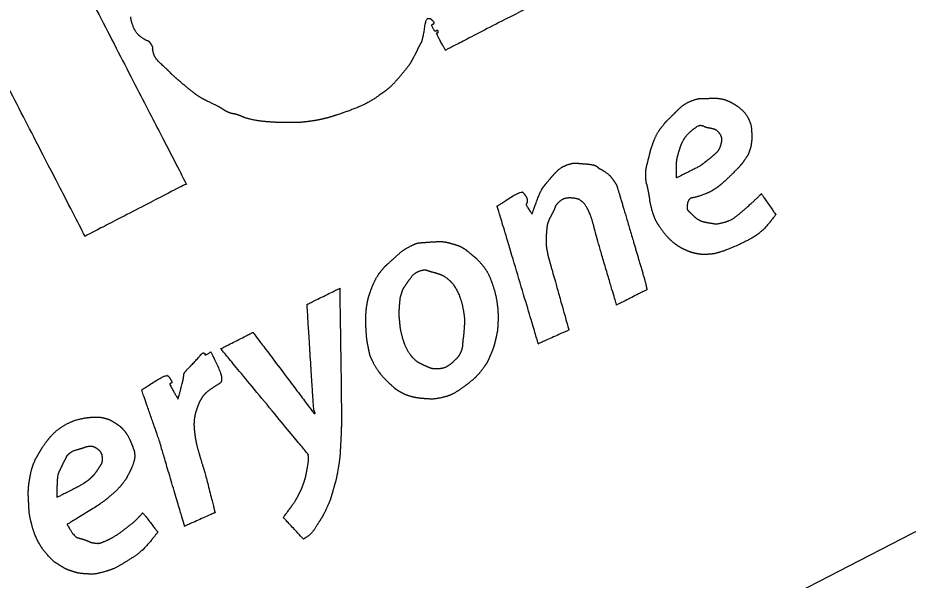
# Model space of a CAD drawing. Extents: x 2001876 to 2025694, y 804561 to 868938.
# Drawn here: x 2013222.38 to 2013255.63, y 824561.7 to 824582.69 of the extents above; entities that cross this region are included whole.
import ezdxf

# ---------------------------------------------------------------- set-up
doc = ezdxf.new("R2010")
doc.units = 0
doc.layers.add('Default', color=7, linetype='Continuous')

msp = doc.modelspace()

# ---------------------------------------------------------------- linework, layer by layer
at = {"layer": 'Default'}
msp.add_lwpolyline([(2013112.126, 824485.508), (2013281.848, 824573.055), (2013280.284, 824576.086), (2013110.563, 824488.538), (2013112.126, 824485.508)], close=True, dxfattribs=at)
for points in [[(2013223.111, 824587.263), (2013223.111, 824587.263), (2013228.668, 824576.49), (2013228.668, 824576.49)], [(2013224.886, 824574.539), (2013224.886, 824574.539), (2013219.329, 824585.312), (2013219.329, 824585.312)], [(2013242.125, 824583.431), (2013242.125, 824583.431), (2013238.346, 824581.482), (2013238.346, 824581.482)], [(2013226.997, 824581.962), (2013226.816, 824582.083), (2013226.618, 824582.518), (2013226.593, 824582.725)], [(2013237.685, 824582.655), (2013237.602, 824582.638), (2013237.522, 824582.06), (2013237.483, 824581.917)], [(2013237.844, 824582.605), (2013237.805, 824582.641), (2013237.766, 824582.667), (2013237.685, 824582.655)], [(2013237.982, 824582.189), (2013237.949, 824582.173), (2013237.82, 824582.423), (2013237.85, 824582.444)], [(2013237.911, 824582.475), (2013237.937, 824582.504), (2013237.885, 824582.575), (2013237.844, 824582.605)], [(2013237.85, 824582.444), (2013237.874, 824582.467), (2013237.887, 824582.453), (2013237.911, 824582.475)], [(2013238.042, 824582.221), (2013238.02, 824582.224), (2013238.014, 824582.206), (2013237.982, 824582.189)], [(2013238.346, 824581.482), (2013238.346, 824581.482), (2013237.991, 824582.122), (2013238.015, 824582.125)], [(2013238.015, 824582.125), (2013238.037, 824582.131), (2013238.072, 824582.134), (2013238.076, 824582.156)], [(2013238.076, 824582.156), (2013238.083, 824582.18), (2013238.067, 824582.213), (2013238.042, 824582.221)], [(2013227.362, 824581.7), (2013227.291, 824581.817), (2013227.177, 824581.84), (2013226.997, 824581.962)], [(2013237.483, 824581.917), (2013237.45, 824581.772), (2013237.426, 824581.759), (2013237.368, 824581.643)], [(2013227.448, 824581.355), (2013227.401, 824581.525), (2013227.431, 824581.587), (2013227.362, 824581.7)], [(2013237.368, 824581.643), (2013237.305, 824581.528), (2013237.247, 824581.381), (2013237.148, 824581.207)], [(2013227.984, 824580.732), (2013227.923, 824580.792), (2013227.495, 824581.185), (2013227.448, 824581.355)], [(2013237.148, 824581.207), (2013237.055, 824581.031), (2013236.951, 824580.875), (2013236.742, 824580.624)], [(2013228.104, 824580.609), (2013228.046, 824580.671), (2013228.046, 824580.671), (2013227.984, 824580.732)], [(2013228.768, 824580.036), (2013228.571, 824580.19), (2013228.166, 824580.549), (2013228.104, 824580.609)], [(2013236.742, 824580.624), (2013236.53, 824580.371), (2013236.237, 824580.046), (2013235.818, 824579.758)], [(2013229.26, 824579.686), (2013229.056, 824579.805), (2013228.959, 824579.884), (2013228.768, 824580.036)], [(2013235.818, 824579.758), (2013235.401, 824579.466), (2013234.395, 824579.096), (2013234.182, 824579.032)], [(2013229.965, 824579.323), (2013229.835, 824579.405), (2013229.463, 824579.571), (2013229.26, 824579.686)], [(2013246.78, 824579.008), (2013246.949, 824579.177), (2013247.262, 824579.481), (2013247.511, 824579.584)], [(2013247.511, 824579.584), (2013247.762, 824579.683), (2013248.004, 824579.68), (2013248.185, 824579.686)], [(2013248.185, 824579.686), (2013248.37, 824579.695), (2013248.484, 824579.692), (2013248.606, 824579.673)], [(2013248.606, 824579.673), (2013248.729, 824579.655), (2013248.829, 824579.619), (2013248.921, 824579.58)], [(2013248.921, 824579.58), (2013249.013, 824579.54), (2013249.041, 824579.524), (2013249.154, 824579.454)], [(2013249.154, 824579.454), (2013249.263, 824579.383), (2013249.548, 824579.146), (2013249.659, 824578.932)], [(2013230.235, 824579.166), (2013230.125, 824579.211), (2013230.098, 824579.243), (2013229.965, 824579.323)], [(2013230.61, 824579.062), (2013230.516, 824579.096), (2013230.339, 824579.122), (2013230.235, 824579.166)], [(2013230.805, 824578.984), (2013230.709, 824579.021), (2013230.704, 824579.029), (2013230.61, 824579.062)], [(2013231.708, 824578.81), (2013231.394, 824578.832), (2013230.899, 824578.94), (2013230.805, 824578.984)], [(2013232.664, 824578.781), (2013232.436, 824578.776), (2013232.021, 824578.787), (2013231.708, 824578.81)], [(2013233.121, 824578.807), (2013232.936, 824578.789), (2013232.892, 824578.786), (2013232.664, 824578.781)], [(2013233.752, 824578.913), (2013233.578, 824578.874), (2013233.3, 824578.828), (2013233.121, 824578.807)], [(2013234.182, 824579.032), (2013233.971, 824578.964), (2013233.931, 824578.954), (2013233.752, 824578.913)], [(2013246.445, 824578.646), (2013246.573, 824578.814), (2013246.612, 824578.839), (2013246.78, 824579.008)], [(2013249.659, 824578.932), (2013249.763, 824578.72), (2013249.786, 824578.348), (2013249.786, 824578.24)], [(2013246.076, 824577.954), (2013246.144, 824578.158), (2013246.311, 824578.479), (2013246.445, 824578.646)], [(2013247.231, 824578.125), (2013247.318, 824578.293), (2013247.789, 824578.699), (2013247.887, 824578.678)], [(2013247.887, 824578.678), (2013247.989, 824578.659), (2013248.02, 824578.629), (2013248.081, 824578.609)], [(2013248.081, 824578.609), (2013248.146, 824578.592), (2013248.193, 824578.59), (2013248.281, 824578.569)], [(2013248.281, 824578.569), (2013248.362, 824578.55), (2013248.462, 824578.514), (2013248.545, 824578.414)], [(2013248.545, 824578.414), (2013248.634, 824578.311), (2013248.671, 824578.1), (2013248.616, 824577.929)], [(2013247.091, 824577.781), (2013247.128, 824577.898), (2013247.147, 824577.959), (2013247.231, 824578.125)], [(2013249.786, 824578.24), (2013249.781, 824578.13), (2013249.781, 824578.11), (2013249.77, 824578.022)], [(2013245.937, 824577.468), (2013245.992, 824577.67), (2013246.005, 824577.753), (2013246.076, 824577.954)], [(2013246.997, 824577.447), (2013247.026, 824577.559), (2013247.054, 824577.665), (2013247.091, 824577.781)], [(2013248.616, 824577.929), (2013248.567, 824577.755), (2013248.368, 824577.566), (2013248.24, 824577.458)], [(2013249.77, 824578.022), (2013249.759, 824577.935), (2013249.738, 824577.837), (2013249.7, 824577.731)], [(2013245.827, 824576.74), (2013245.814, 824576.944), (2013245.887, 824577.268), (2013245.937, 824577.468)], [(2013246.978, 824576.72), (2013246.978, 824576.72), (2013246.97, 824577.33), (2013246.997, 824577.447)], [(2013248.24, 824577.458), (2013248.113, 824577.357), (2013248.032, 824577.295), (2013247.93, 824577.216)], [(2013249.7, 824577.731), (2013249.663, 824577.625), (2013249.628, 824577.545), (2013249.524, 824577.399)], [(2013242.238, 824576.665), (2013242.366, 824576.823), (2013242.678, 824577.132), (2013242.897, 824577.204)], [(2013242.897, 824577.204), (2013243.117, 824577.282), (2013243.345, 824577.256), (2013243.431, 824577.249)], [(2013243.431, 824577.249), (2013243.52, 824577.244), (2013243.52, 824577.244), (2013243.606, 824577.237)], [(2013243.606, 824577.237), (2013243.695, 824577.232), (2013243.932, 824577.19), (2013243.973, 824577.16)], [(2013243.973, 824577.16), (2013244.018, 824577.133), (2013244.018, 824577.122), (2013244.053, 824577.094)], [(2013244.053, 824577.094), (2013244.086, 824577.07), (2013244.114, 824577.054), (2013244.182, 824577.023)], [(2013247.93, 824577.216), (2013247.823, 824577.136), (2013246.978, 824576.72), (2013246.978, 824576.72)], [(2013249.524, 824577.399), (2013249.426, 824577.251), (2013249.31, 824577.12), (2013249.075, 824576.881)], [(2013244.182, 824577.023), (2013244.245, 824576.989), (2013244.508, 824576.797), (2013244.618, 824576.634)], [(2013249.075, 824576.881), (2013248.84, 824576.642), (2013248.335, 824576.223), (2013248.017, 824576.105)], [(2013228.668, 824576.49), (2013228.668, 824576.49), (2013224.886, 824574.539), (2013224.886, 824574.539)], [(2013241.982, 824576.348), (2013242.064, 824576.457), (2013242.108, 824576.511), (2013242.238, 824576.665)], [(2013244.618, 824576.634), (2013244.73, 824576.466), (2013244.764, 824576.361), (2013244.851, 824576.073)], [(2013245.916, 824576.26), (2013245.875, 824576.469), (2013245.839, 824576.537), (2013245.827, 824576.74)], [(2013240.278, 824575.664), (2013240.278, 824575.664), (2013241.18, 824576.247), (2013241.248, 824576.164)], [(2013241.248, 824576.164), (2013241.318, 824576.078), (2013241.401, 824575.947), (2013241.398, 824575.873)], [(2013241.58, 824575.363), (2013241.58, 824575.363), (2013241.898, 824576.244), (2013241.982, 824576.348)], [(2013246.07, 824575.485), (2013245.996, 824575.738), (2013245.961, 824576.053), (2013245.916, 824576.26)], [(2013248.017, 824576.105), (2013247.695, 824575.985), (2013247.423, 824575.957), (2013247.383, 824575.757)], [(2013249.611, 824575.623), (2013249.872, 824575.86), (2013250.142, 824576.122), (2013250.142, 824576.122)], [(2013250.142, 824576.122), (2013250.142, 824576.122), (2013250.682, 824575.341), (2013250.682, 824575.341)], [(2013241.398, 824575.873), (2013241.397, 824575.806), (2013241.383, 824575.784), (2013241.365, 824575.739)], [(2013242.603, 824575.829), (2013242.468, 824575.714), (2013242.417, 824575.544), (2013242.35, 824575.418)], [(2013243.175, 824575.951), (2013243.028, 824575.977), (2013242.737, 824575.945), (2013242.603, 824575.829)], [(2013243.445, 824575.834), (2013243.323, 824575.92), (2013243.317, 824575.922), (2013243.175, 824575.951)], [(2013243.883, 824574.924), (2013243.802, 824575.251), (2013243.566, 824575.748), (2013243.445, 824575.834)], [(2013244.851, 824576.073), (2013244.94, 824575.782), (2013245.426, 824574.134), (2013245.711, 824573.166)], [(2013247.383, 824575.757), (2013247.344, 824575.554), (2013247.474, 824575.431), (2013247.61, 824575.297)], [(2013241.813, 824570.526), (2013241.813, 824570.526), (2013240.278, 824575.664), (2013240.278, 824575.664)], [(2013241.365, 824575.739), (2013241.354, 824575.692), (2013241.58, 824575.363), (2013241.58, 824575.363)], [(2013242.35, 824575.418), (2013242.284, 824575.287), (2013242.216, 824575.17), (2013242.181, 824575.07)], [(2013246.427, 824574.773), (2013246.27, 824574.999), (2013246.145, 824575.231), (2013246.07, 824575.485)], [(2013248.719, 824575.05), (2013248.979, 824575.113), (2013249.348, 824575.39), (2013249.611, 824575.623)], [(2013247.61, 824575.297), (2013247.748, 824575.168), (2013247.983, 824575.07), (2013248.177, 824575.041)], [(2013250.682, 824575.341), (2013250.682, 824575.341), (2013250.118, 824574.641), (2013249.728, 824574.435)], [(2013242.129, 824574.813), (2013242.119, 824574.685), (2013242.099, 824574.455), (2013242.105, 824574.314)], [(2013242.181, 824575.07), (2013242.148, 824574.966), (2013242.146, 824574.939), (2013242.129, 824574.813)], [(2013244.738, 824571.968), (2013244.738, 824571.968), (2013243.96, 824574.596), (2013243.883, 824574.924)], [(2013247.018, 824574.183), (2013246.879, 824574.275), (2013246.586, 824574.554), (2013246.427, 824574.773)], [(2013248.177, 824575.041), (2013248.366, 824575.011), (2013248.46, 824574.988), (2013248.719, 824575.05)], [(2013249.728, 824574.435), (2013249.338, 824574.228), (2013248.674, 824573.958), (2013248.506, 824573.917)], [(2013236.312, 824573.613), (2013236.487, 824573.77), (2013236.765, 824574.025), (2013237.011, 824574.153)], [(2013237.011, 824574.153), (2013237.259, 824574.286), (2013237.522, 824574.303), (2013237.788, 824574.323)], [(2013237.788, 824574.323), (2013238.052, 824574.336), (2013238.046, 824574.349), (2013238.188, 824574.34)], [(2013238.188, 824574.34), (2013238.327, 824574.33), (2013238.486, 824574.289), (2013238.622, 824574.252)], [(2013238.622, 824574.252), (2013238.761, 824574.211), (2013238.912, 824574.156), (2013239.017, 824574.092)], [(2013239.017, 824574.092), (2013239.115, 824574.031), (2013239.138, 824574.006), (2013239.253, 824573.912)], [(2013242.105, 824574.314), (2013242.111, 824574.174), (2013242.12, 824574.107), (2013242.146, 824573.967)], [(2013247.317, 824574.02), (2013247.19, 824574.077), (2013247.164, 824574.089), (2013247.018, 824574.183)], [(2013239.253, 824573.912), (2013239.37, 824573.814), (2013239.53, 824573.692), (2013239.693, 824573.495)], [(2013242.146, 824573.967), (2013242.168, 824573.825), (2013242.226, 824573.635), (2013242.27, 824573.468)], [(2013247.784, 824573.877), (2013247.64, 824573.9), (2013247.444, 824573.963), (2013247.317, 824574.02)], [(2013248.175, 824573.864), (2013248.051, 824573.856), (2013247.929, 824573.855), (2013247.784, 824573.877)], [(2013248.506, 824573.917), (2013248.342, 824573.878), (2013248.293, 824573.874), (2013248.175, 824573.864)], [(2013235.939, 824573.236), (2013236.077, 824573.405), (2013236.137, 824573.456), (2013236.312, 824573.613)], [(2013239.693, 824573.495), (2013239.861, 824573.3), (2013240.034, 824572.954), (2013240.127, 824572.665)], [(2013242.27, 824573.468), (2013242.319, 824573.304), (2013242.954, 824571.033), (2013242.954, 824571.033)], [(2013235.565, 824572.532), (2013235.642, 824572.74), (2013235.803, 824573.064), (2013235.939, 824573.236)], [(2013236.902, 824572.776), (2013237.006, 824572.932), (2013237.21, 824573.181), (2013237.389, 824573.242)], [(2013237.389, 824573.242), (2013237.567, 824573.303), (2013237.704, 824573.246), (2013237.853, 824573.205)], [(2013237.853, 824573.205), (2013238.002, 824573.164), (2013237.946, 824573.182), (2013238.038, 824573.153)], [(2013238.038, 824573.153), (2013238.13, 824573.123), (2013238.263, 824573.074), (2013238.448, 824572.934)], [(2013245.711, 824573.166), (2013245.804, 824572.856), (2013245.873, 824572.544), (2013245.873, 824572.544)], [(2013236.706, 824572.394), (2013236.743, 824572.52), (2013236.8, 824572.627), (2013236.902, 824572.776)], [(2013238.448, 824572.934), (2013238.631, 824572.788), (2013238.918, 824572.241), (2013238.987, 824571.908)], [(2013233.178, 824571.991), (2013233.178, 824571.991), (2013234.397, 824572.594), (2013234.397, 824572.594)], [(2013234.397, 824572.594), (2013234.397, 824572.594), (2013234.473, 824567.707), (2013234.454, 824567.237)], [(2013235.423, 824572.024), (2013235.459, 824572.221), (2013235.493, 824572.326), (2013235.565, 824572.532)], [(2013240.127, 824572.665), (2013240.222, 824572.371), (2013240.291, 824571.941), (2013240.303, 824571.778)], [(2013245.873, 824572.544), (2013245.873, 824572.544), (2013244.738, 824571.968), (2013244.738, 824571.968)], [(2013236.641, 824572.043), (2013236.654, 824572.177), (2013236.663, 824572.269), (2013236.706, 824572.394)], [(2013233.44, 824568.023), (2013233.425, 824568.051), (2013233.178, 824571.991), (2013233.178, 824571.991)], [(2013235.371, 824571.352), (2013235.369, 824571.474), (2013235.387, 824571.826), (2013235.423, 824572.024)], [(2013236.622, 824571.614), (2013236.619, 824571.719), (2013236.63, 824571.915), (2013236.641, 824572.043)], [(2013238.987, 824571.908), (2013239.055, 824571.579), (2013239.059, 824571.264), (2013239.039, 824571.044)], [(2013240.303, 824571.778), (2013240.311, 824571.613), (2013240.312, 824571.552), (2013240.311, 824571.445)], [(2013236.635, 824571.411), (2013236.623, 824571.512), (2013236.623, 824571.512), (2013236.622, 824571.614)], [(2013240.311, 824571.445), (2013240.308, 824571.341), (2013240.307, 824571.264), (2013240.298, 824571.152)], [(2013235.38, 824571.106), (2013235.374, 824571.226), (2013235.374, 824571.226), (2013235.371, 824571.352)], [(2013235.46, 824570.416), (2013235.41, 824570.651), (2013235.387, 824570.982), (2013235.38, 824571.106)], [(2013236.743, 824570.755), (2013236.676, 824571.002), (2013236.642, 824571.307), (2013236.635, 824571.411)], [(2013240.298, 824571.152), (2013240.29, 824571.04), (2013240.277, 824570.946), (2013240.238, 824570.773)], [(2013229.97, 824570.346), (2013229.97, 824570.346), (2013231.158, 824570.949), (2013231.158, 824570.949)], [(2013231.158, 824570.949), (2013231.158, 824570.949), (2013233.443, 824567.917), (2013233.443, 824567.917)], [(2013239.039, 824571.044), (2013239.026, 824570.822), (2013238.999, 824570.706), (2013238.992, 824570.59)], [(2013240.238, 824570.773), (2013240.198, 824570.593), (2013240.122, 824570.314), (2013240.029, 824570.107)], [(2013242.954, 824571.033), (2013242.954, 824571.033), (2013241.813, 824570.526), (2013241.813, 824570.526)], [(2013237.145, 824569.985), (2013237.015, 824570.118), (2013236.813, 824570.51), (2013236.743, 824570.755)], [(2013238.992, 824570.59), (2013238.981, 824570.472), (2013238.989, 824570.466), (2013238.964, 824570.346)], [(2013228.721, 824569.584), (2013228.853, 824569.714), (2013229.21, 824570.103), (2013229.204, 824570.105)], [(2013229.202, 824570.109), (2013229.2, 824570.113), (2013229.297, 824570.194), (2013229.331, 824570.176)], [(2013229.204, 824570.105), (2013229.202, 824570.109), (2013229.202, 824570.109), (2013229.202, 824570.109)], [(2013229.331, 824570.176), (2013229.364, 824570.162), (2013229.356, 824570.137), (2013229.363, 824570.115)], [(2013229.363, 824570.115), (2013229.365, 824570.091), (2013229.585, 824570.22), (2013229.585, 824570.22)], [(2013229.585, 824570.22), (2013229.585, 824570.22), (2013230.099, 824569.144), (2013229.901, 824569.032)], [(2013233.22, 824566.395), (2013233.22, 824566.395), (2013229.96, 824570.336), (2013229.96, 824570.336)], [(2013229.96, 824570.336), (2013229.96, 824570.336), (2013229.97, 824570.346), (2013229.97, 824570.346)], [(2013235.702, 824569.727), (2013235.567, 824569.98), (2013235.503, 824570.182), (2013235.46, 824570.416)], [(2013238.964, 824570.346), (2013238.935, 824570.223), (2013238.81, 824570.01), (2013238.661, 824569.872)], [(2013240.029, 824570.107), (2013239.942, 824569.899), (2013239.851, 824569.739), (2013239.699, 824569.538)], [(2013237.442, 824569.765), (2013237.371, 824569.805), (2013237.273, 824569.857), (2013237.145, 824569.985)], [(2013237.584, 824569.7), (2013237.512, 824569.73), (2013237.512, 824569.73), (2013237.442, 824569.765)], [(2013238.661, 824569.872), (2013238.513, 824569.734), (2013238.262, 824569.595), (2013238.071, 824569.588)], [(2013228.553, 824569.196), (2013228.577, 824569.337), (2013228.586, 824569.448), (2013228.721, 824569.584)], [(2013236.332, 824568.973), (2013236.184, 824569.101), (2013235.842, 824569.477), (2013235.702, 824569.727)], [(2013238.071, 824569.588), (2013237.878, 824569.576), (2013237.657, 824569.666), (2013237.584, 824569.7)], [(2013239.699, 824569.538), (2013239.544, 824569.34), (2013239.323, 824569.134), (2013239.084, 824568.954)], [(2013227, 824568.804), (2013227, 824568.804), (2013227.92, 824569.391), (2013227.986, 824569.323)], [(2013227.986, 824569.323), (2013228.054, 824569.251), (2013228.143, 824569.087), (2013228.119, 824569.064)], [(2013228.361, 824568.457), (2013228.361, 824568.457), (2013228.526, 824569.059), (2013228.553, 824569.196)], [(2013227.658, 824566.913), (2013227.658, 824566.913), (2013227, 824568.804), (2013227, 824568.804)], [(2013228.054, 824569.031), (2013228.032, 824569.025), (2013228.361, 824568.457), (2013228.361, 824568.457)], [(2013228.119, 824569.064), (2013228.091, 824569.04), (2013228.075, 824569.041), (2013228.054, 824569.031)], [(2013229.901, 824569.032), (2013229.701, 824568.913), (2013229.417, 824568.711), (2013229.343, 824568.626)], [(2013236.646, 824568.73), (2013236.505, 824568.816), (2013236.478, 824568.838), (2013236.332, 824568.973)], [(2013239.084, 824568.954), (2013238.84, 824568.772), (2013238.499, 824568.581), (2013238.221, 824568.514)], [(2013229.213, 824568.442), (2013229.169, 824568.368), (2013229.127, 824568.28), (2013229.086, 824568.161)], [(2013229.343, 824568.626), (2013229.268, 824568.542), (2013229.259, 824568.521), (2013229.213, 824568.442)], [(2013237.194, 824568.522), (2013237.057, 824568.548), (2013236.785, 824568.649), (2013236.646, 824568.73)], [(2013237.471, 824568.48), (2013237.33, 824568.495), (2013237.33, 824568.495), (2013237.194, 824568.522)], [(2013238.221, 824568.514), (2013237.937, 824568.45), (2013237.609, 824568.47), (2013237.471, 824568.48)], [(2013229.086, 824568.161), (2013229.045, 824568.043), (2013228.996, 824567.89), (2013228.972, 824567.729)], [(2013224.145, 824567.495), (2013224.409, 824567.647), (2013224.898, 824567.761), (2013225.002, 824567.768)], [(2013225.002, 824567.768), (2013225.103, 824567.78), (2013225.103, 824567.78), (2013225.209, 824567.783)], [(2013225.209, 824567.783), (2013225.31, 824567.784), (2013225.491, 824567.781), (2013225.628, 824567.744)], [(2013233.484, 824567.938), (2013233.469, 824567.966), (2013233.454, 824567.995), (2013233.44, 824568.023)], [(2013233.443, 824567.917), (2013233.443, 824567.917), (2013233.494, 824567.918), (2013233.484, 824567.938)], [(2013223.443, 824566.862), (2013223.595, 824567.063), (2013223.878, 824567.337), (2013224.145, 824567.495)], [(2013225.628, 824567.744), (2013225.769, 824567.709), (2013225.91, 824567.633), (2013226.033, 824567.554)], [(2013226.033, 824567.554), (2013226.156, 824567.474), (2013226.243, 824567.406), (2013226.36, 824567.267)], [(2013228.972, 824567.729), (2013228.951, 824567.57), (2013228.964, 824567.346), (2013228.978, 824567.21)], [(2013226.36, 824567.267), (2013226.474, 824567.126), (2013226.61, 824566.833), (2013226.662, 824566.691)], [(2013228.978, 824567.21), (2013228.996, 824567.076), (2013228.994, 824567.06), (2013229.023, 824566.916)], [(2013234.454, 824567.237), (2013234.432, 824566.764), (2013234.397, 824566.178), (2013234.332, 824565.828)], [(2013223.132, 824566.374), (2013223.212, 824566.507), (2013223.291, 824566.661), (2013223.443, 824566.862)], [(2013228.607, 824563.714), (2013228.607, 824563.714), (2013227.658, 824566.913), (2013227.658, 824566.913)], [(2013229.023, 824566.916), (2013229.049, 824566.766), (2013229.177, 824566.31), (2013229.27, 824566.01)], [(2013224.299, 824566.423), (2013224.399, 824566.516), (2013224.685, 824566.597), (2013224.79, 824566.631)], [(2013224.79, 824566.631), (2013224.895, 824566.665), (2013224.914, 824566.679), (2013224.999, 824566.693)], [(2013224.999, 824566.693), (2013225.088, 824566.708), (2013225.19, 824566.699), (2013225.298, 824566.637)], [(2013225.298, 824566.637), (2013225.405, 824566.57), (2013225.523, 824566.4), (2013225.527, 824566.254)], [(2013226.662, 824566.691), (2013226.715, 824566.549), (2013226.725, 824566.55), (2013226.741, 824566.399)], [(2013222.977, 824566.069), (2013223.038, 824566.218), (2013223.056, 824566.243), (2013223.132, 824566.374)], [(2013223.925, 824565.75), (2013223.996, 824565.899), (2013224.085, 824566.083), (2013224.145, 824566.196)], [(2013224.145, 824566.196), (2013224.204, 824566.308), (2013224.202, 824566.333), (2013224.299, 824566.423)], [(2013225.527, 824566.254), (2013225.533, 824566.103), (2013225.451, 824565.964), (2013225.373, 824565.847)], [(2013226.741, 824566.399), (2013226.757, 824566.249), (2013226.63, 824565.881), (2013226.54, 824565.707)], [(2013233.203, 824565.962), (2013233.241, 824566.176), (2013233.22, 824566.395), (2013233.22, 824566.395)], [(2013222.82, 824565.471), (2013222.844, 824565.622), (2013222.914, 824565.924), (2013222.977, 824566.069)], [(2013225.373, 824565.847), (2013225.294, 824565.724), (2013225.198, 824565.603), (2013225.109, 824565.516)], [(2013229.27, 824566.01), (2013229.367, 824565.712), (2013229.744, 824564.218), (2013229.744, 824564.218)], [(2013233.051, 824565.315), (2013233.116, 824565.507), (2013233.164, 824565.742), (2013233.203, 824565.962)], [(2013234.332, 824565.828), (2013234.269, 824565.473), (2013234.232, 824565.347), (2013234.162, 824565.106)], [(2013222.777, 824565.158), (2013222.79, 824565.292), (2013222.793, 824565.314), (2013222.82, 824565.471)], [(2013223.851, 824564.791), (2013223.851, 824564.791), (2013223.855, 824565.596), (2013223.925, 824565.75)], [(2013225.109, 824565.516), (2013225.019, 824565.434), (2013224.944, 824565.38), (2013224.857, 824565.32)], [(2013226.54, 824565.707), (2013226.449, 824565.537), (2013226.437, 824565.501), (2013226.311, 824565.328)], [(2013222.779, 824564.668), (2013222.766, 824564.901), (2013222.769, 824565.025), (2013222.777, 824565.158)], [(2013224.857, 824565.32), (2013224.773, 824565.256), (2013223.851, 824564.791), (2013223.851, 824564.791)], [(2013226.311, 824565.328), (2013226.183, 824565.16), (2013225.93, 824564.927), (2013225.721, 824564.747)], [(2013232.825, 824564.81), (2013232.909, 824564.976), (2013232.984, 824565.128), (2013233.051, 824565.315)], [(2013234.162, 824565.106), (2013234.096, 824564.867), (2013234.024, 824564.63), (2013233.909, 824564.387)], [(2013232.292, 824564.039), (2013232.292, 824564.039), (2013232.744, 824564.651), (2013232.825, 824564.81)], [(2013222.896, 824563.776), (2013222.806, 824564.129), (2013222.79, 824564.438), (2013222.779, 824564.668)], [(2013225.721, 824564.747), (2013225.512, 824564.568), (2013224.216, 824563.777), (2013224.216, 824563.777)], [(2013226.501, 824563.702), (2013226.75, 824563.892), (2013227.045, 824564.213), (2013227.045, 824564.213)], [(2013227.045, 824564.213), (2013227.045, 824564.213), (2013227.608, 824563.49), (2013227.608, 824563.49)], [(2013229.744, 824564.218), (2013229.744, 824564.218), (2013228.607, 824563.714), (2013228.607, 824563.714)], [(2013233.909, 824564.387), (2013233.796, 824564.139), (2013233.634, 824563.887), (2013233.483, 824563.645)], [(2013223.5, 824562.625), (2013223.282, 824562.86), (2013222.988, 824563.42), (2013222.896, 824563.776)], [(2013224.216, 824563.777), (2013224.216, 824563.777), (2013224.502, 824563.311), (2013224.615, 824563.281)], [(2013233.043, 824563.229), (2013233.043, 824563.229), (2013232.292, 824564.039), (2013232.292, 824564.039)], [(2013225.712, 824563.187), (2013225.93, 824563.29), (2013226.251, 824563.511), (2013226.501, 824563.702)], [(2013227.608, 824563.49), (2013227.608, 824563.49), (2013227.009, 824562.756), (2013226.668, 824562.545)], [(2013233.483, 824563.645), (2013233.329, 824563.407), (2013233.043, 824563.229), (2013233.043, 824563.229)], [(2013224.615, 824563.281), (2013224.727, 824563.252), (2013224.847, 824563.217), (2013224.95, 824563.178)], [(2013224.95, 824563.178), (2013225.05, 824563.142), (2013225.095, 824563.104), (2013225.227, 824563.086)], [(2013225.227, 824563.086), (2013225.356, 824563.065), (2013225.492, 824563.089), (2013225.712, 824563.187)], [(2013223.998, 824562.216), (2013223.844, 824562.316), (2013223.719, 824562.39), (2013223.5, 824562.625)], [(2013226.668, 824562.545), (2013226.329, 824562.329), (2013225.911, 824562.088), (2013225.595, 824562.006)], [(2013224.401, 824562.03), (2013224.26, 824562.075), (2013224.153, 824562.123), (2013223.998, 824562.216)], [(2013224.831, 824561.94), (2013224.631, 824561.96), (2013224.542, 824561.985), (2013224.401, 824562.03)], [(2013225.595, 824562.006), (2013225.277, 824561.919), (2013225.032, 824561.926), (2013224.831, 824561.94)]]:
    msp.add_open_spline(points, degree=2, dxfattribs=at)

doc.saveas('drawing.dxf')
